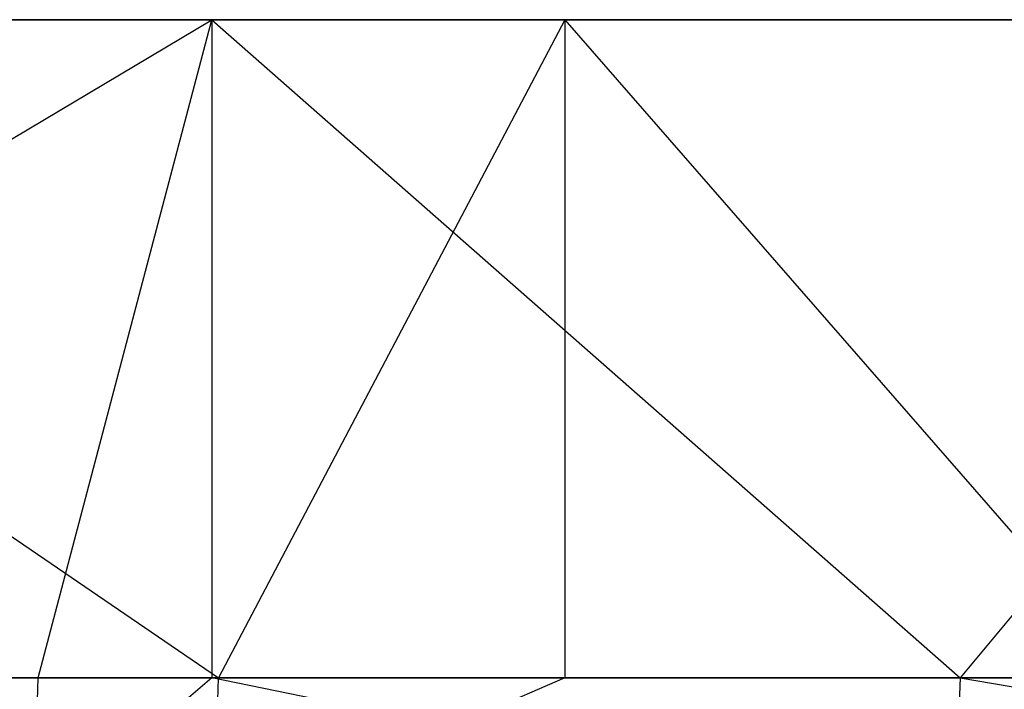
# Model space of a CAD drawing. Extents: x -172 to 172, y -29 to 28.
# Tile 565 of 656: x 29.9 to 39.93, y -14.42 to -7.6. Entities that reach past the tile are written whole.
import ezdxf

# ---------------------------------------------------------------- set-up
doc = ezdxf.new("R2010")
doc.units = 0
doc.header["$LTSCALE"] = 25.4
doc.layers.get('0').update_dxf_attribs({"linetype": 'CONTINUOUS'})

msp = doc.modelspace()

# ---------------------------------------------------------------- linework, layer by layer
at = {"color": 0}
for p, q in [((31.853, -7.6, -1412.784), (18.453, -7.6, -1414.76)), ((31.853, -7.6, -1412.784), (18.453, -7.6, -1414.76)), ((20.597, -14.3, -1414.516), (31.853, -7.6, -1412.784)), ((20.597, -14.3, -1414.516), (31.853, -7.6, -1412.784)), ((22.095, -7.6, -1072.171), (35.449, -7.6, -1074.432)), ((22.095, -7.6, -1072.171), (31.922, -14.3, -1073.729)), ((22.095, -7.6, -1072.171), (35.449, -7.6, -1074.432)), ((22.095, -7.6, -1072.171), (31.922, -14.3, -1073.729)), ((30.084, -14.3, -1413.107), (31.853, -7.6, -1412.784)), ((30.084, -14.3, -1413.107), (31.853, -7.6, -1412.784)), ((31.853, -7.6, -1412.784), (39.477, -14.3, -1411.172)), ((45.056, -7.6, -1409.762), (31.853, -7.6, -1412.784)), ((31.853, -7.6, -1412.784), (31.853, -14.3, -1412.784)), ((31.853, -7.6, -1412.784), (31.853, -14.3, -1412.784)), ((31.853, -7.6, -1412.784), (39.477, -14.3, -1411.172)), ((45.056, -7.6, -1409.762), (31.853, -7.6, -1412.784)), ((35.449, -7.6, -1074.432), (31.922, -14.3, -1073.729)), ((35.449, -7.6, -1074.432), (31.922, -14.3, -1073.729)), ((35.449, -7.6, -1074.432), (48.586, -7.6, -1077.734)), ((35.449, -7.6, -1074.432), (41.294, -14.3, -1075.766)), ((35.449, -7.6, -1074.432), (35.449, -14.3, -1074.432)), ((35.449, -7.6, -1074.432), (35.449, -14.3, -1074.432)), ((35.449, -7.6, -1074.432), (48.586, -7.6, -1077.734)), ((35.449, -7.6, -1074.432), (41.294, -14.3, -1075.766)), ((45.056, -7.6, -1409.762), (39.477, -14.3, -1411.172)), ((45.056, -7.6, -1409.762), (39.477, -14.3, -1411.172)), ((30.084, -14.3, -1413.107), (20.597, -14.3, -1414.516)), ((30.084, -14.3, -1413.107), (20.597, -14.3, -1414.516)), ((22.452, -14.3, -1072.217), (31.922, -14.3, -1073.729)), ((22.452, -14.3, -1072.217), (31.922, -14.3, -1073.729)), ((31.853, -14.3, -1412.784), (30.041, -15.845, -1412.866)), ((30.041, -15.845, -1412.866), (30.084, -14.3, -1413.107)), ((31.853, -14.3, -1412.784), (30.041, -15.845, -1412.866)), ((30.041, -15.845, -1412.866), (30.084, -14.3, -1413.107)), ((31.853, -14.3, -1412.784), (30.084, -14.3, -1413.107)), ((31.853, -14.3, -1412.784), (30.084, -14.3, -1413.107)), ((39.477, -14.3, -1411.172), (31.853, -14.3, -1412.784)), ((39.477, -14.3, -1411.172), (31.853, -14.3, -1412.784)), ((39.421, -15.845, -1410.934), (31.853, -14.3, -1412.784)), ((39.421, -15.845, -1410.934), (31.853, -14.3, -1412.784)), ((35.449, -14.3, -1074.432), (31.877, -15.845, -1073.97)), ((35.449, -14.3, -1074.432), (31.877, -15.845, -1073.97)), ((31.877, -15.845, -1073.97), (31.922, -14.3, -1073.729)), ((31.877, -15.845, -1073.97), (31.922, -14.3, -1073.729)), ((31.922, -14.3, -1073.729), (35.449, -14.3, -1074.432)), ((31.922, -14.3, -1073.729), (35.449, -14.3, -1074.432)), ((35.449, -14.3, -1074.432), (41.294, -14.3, -1075.766)), ((35.449, -14.3, -1074.432), (41.294, -14.3, -1075.766)), ((39.477, -14.3, -1411.172), (39.421, -15.845, -1410.934)), ((39.477, -14.3, -1411.172), (39.421, -15.845, -1410.934)), ((45.056, -14.3, -1409.762), (39.477, -14.3, -1411.172)), ((39.477, -14.3, -1411.172), (48.679, -15.845, -1408.484)), ((45.056, -14.3, -1409.762), (39.477, -14.3, -1411.172)), ((39.477, -14.3, -1411.172), (48.679, -15.845, -1408.484))]:
    msp.add_line(p, q, dxfattribs=at)

doc.saveas('drawing.dxf')
